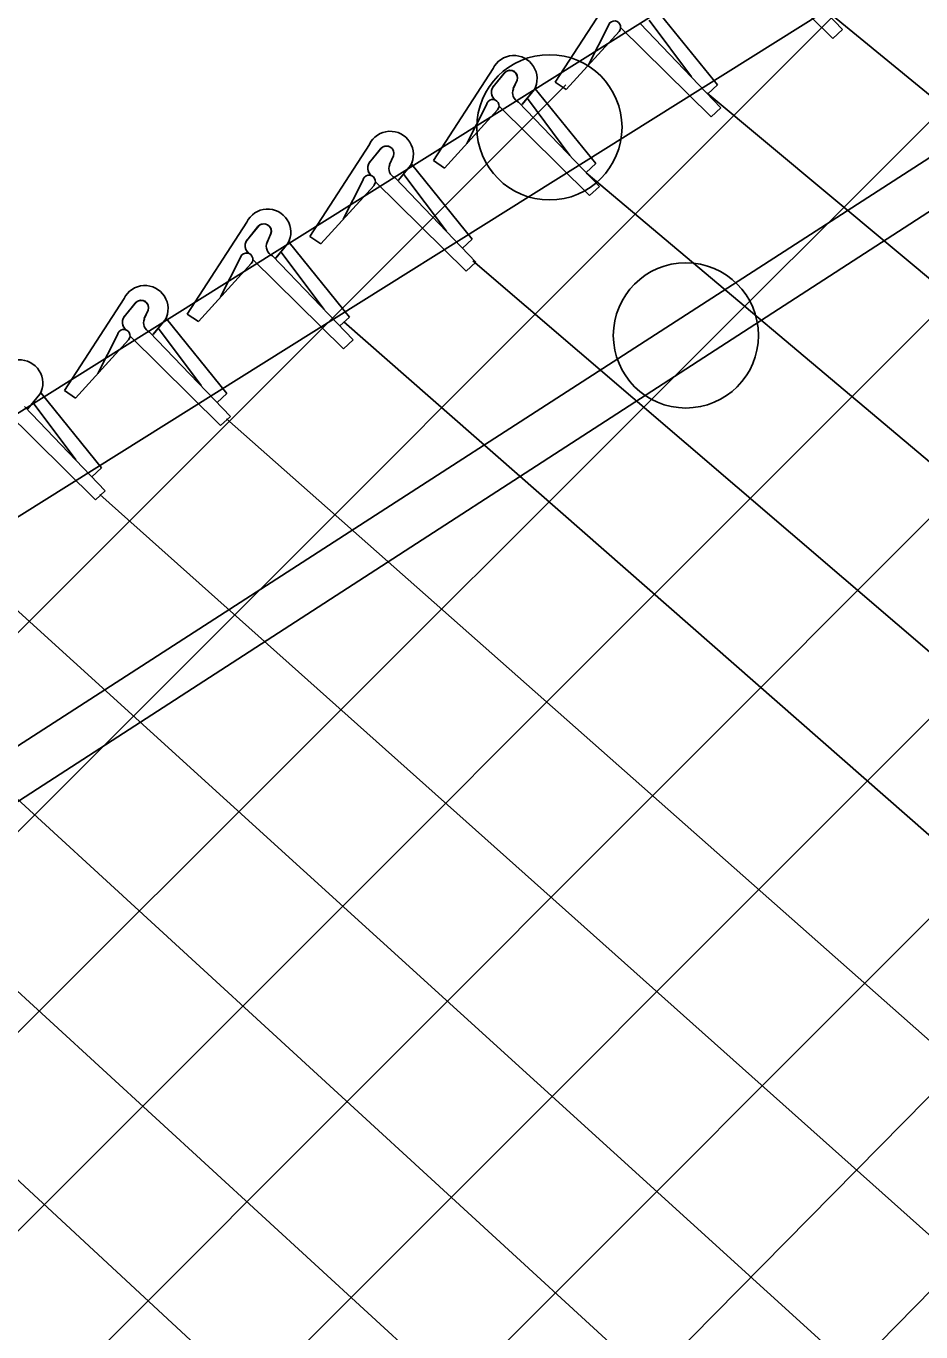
# Model space of a CAD drawing. Extents: x 0 to 2.85, y -0.1 to 1.83.
# Drawn here: x 2.4933 to 2.5294, y 0.9059 to 0.9586 of the extents above; entities that cross this region are included whole.
import ezdxf

# ---------------------------------------------------------------- set-up
doc = ezdxf.new("R2010")
doc.units = 0
doc.layers.add('sb_Chainlink Fence', color=7, linetype='Continuous')
doc.layers.add('sb_Existing Structural Steel', color=7, linetype='Continuous')

msp = doc.modelspace()

# ---------------------------------------------------------------- linework, layer by layer
at = {"layer": 'sb_Chainlink Fence'}
for p, q in [((2.464817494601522, 0.8415528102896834), (2.6689602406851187, 1.0490331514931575)), ((2.4648070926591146, 0.8496034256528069), (2.6600345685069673, 1.047546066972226)), ((2.4647966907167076, 0.8576540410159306), (2.64564499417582, 1.0385023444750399)), ((2.4647862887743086, 0.8657046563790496), (2.6249858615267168, 1.0259042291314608)), ((2.4647758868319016, 0.8737552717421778), (2.602080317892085, 1.0110597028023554)), ((2.4647654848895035, 0.8818058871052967), (2.580847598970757, 0.9978880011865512)), ((2.4647550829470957, 0.8898565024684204), (2.5593142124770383, 0.9842715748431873)), ((2.4647446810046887, 0.897907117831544), (2.537454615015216, 0.9706061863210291)), ((2.52218826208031, 0.9617103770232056), (2.5258500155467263, 0.9581021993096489)), ((2.522984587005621, 0.9618604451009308), (2.5262423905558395, 0.958464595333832)), ((2.5170407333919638, 0.960058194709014), (2.5146393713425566, 0.9563463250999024)), ((2.5255396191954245, 0.9592777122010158), (2.598711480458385, 0.8992164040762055)), ((2.5201481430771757, 0.9565547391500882), (2.518429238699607, 0.9588484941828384)), ((2.52119026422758, 0.9562325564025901), (2.518748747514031, 0.9592442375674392)), ((2.515088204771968, 0.9560458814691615), (2.517235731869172, 0.9584037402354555)), ((2.515088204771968, 0.9560458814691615), (2.517222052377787, 0.9583898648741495)), ((2.516777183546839, 0.9586001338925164), (2.515980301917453, 0.9570409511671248)), ((2.5172792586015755, 0.9585536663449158), (2.5209410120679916, 0.9549454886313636)), ((2.5180755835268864, 0.9587037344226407), (2.521333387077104, 0.9553078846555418)), ((2.5262423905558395, 0.958464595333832), (2.5258500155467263, 0.9581021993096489)), ((2.5121323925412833, 0.9568892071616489), (2.509731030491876, 0.9531773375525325)), ((2.5121863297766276, 0.9562209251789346), (2.512626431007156, 0.9567521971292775)), ((2.512585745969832, 0.9567085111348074), (2.5121863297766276, 0.9562209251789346)), ((2.4647342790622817, 0.9059577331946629), (2.515066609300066, 0.9562305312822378)), ((2.5131105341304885, 0.9564279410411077), (2.512950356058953, 0.9560721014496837)), ((2.5129508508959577, 0.9560846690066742), (2.513110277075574, 0.9564199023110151)), ((2.51382867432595, 0.9560998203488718), (2.5138590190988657, 0.9561729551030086)), ((2.5146393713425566, 0.9563463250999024), (2.515088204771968, 0.9560458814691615)), ((2.52119026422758, 0.9562325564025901), (2.5207978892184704, 0.955870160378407)), ((2.5133032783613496, 0.9554405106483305), (2.5137929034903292, 0.9560314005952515)), ((2.513309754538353, 0.9554495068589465), (2.5137953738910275, 0.956033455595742)), ((2.5152398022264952, 0.953385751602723), (2.513520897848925, 0.9556795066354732)), ((2.5137929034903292, 0.9560314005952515), (2.51382867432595, 0.9560998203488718)), ((2.5162819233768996, 0.953063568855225), (2.513840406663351, 0.9560752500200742)), ((2.520777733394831, 0.9558943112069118), (2.593069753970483, 0.8956190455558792)), ((2.5101798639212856, 0.9528768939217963), (2.5123273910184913, 0.9552347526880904)), ((2.5101798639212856, 0.9528768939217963), (2.512313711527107, 0.9552208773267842)), ((2.5118688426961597, 0.9554311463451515), (2.5110719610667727, 0.953871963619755)), ((2.5123709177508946, 0.9553846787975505), (2.5160326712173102, 0.9517765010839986)), ((2.513167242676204, 0.9555347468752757), (2.5164250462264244, 0.9521388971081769)), ((2.521333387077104, 0.9553078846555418), (2.5209410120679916, 0.9549454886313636)), ((2.507142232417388, 0.9538339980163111), (2.50474087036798, 0.9501221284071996)), ((2.5071961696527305, 0.9531657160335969), (2.50763627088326, 0.9536969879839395)), ((2.507595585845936, 0.953653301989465), (2.5071961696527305, 0.9531657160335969)), ((2.508120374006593, 0.9533727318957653), (2.5079601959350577, 0.9530168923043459)), ((2.5079606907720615, 0.9530294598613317), (2.508120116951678, 0.9533646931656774)), ((2.5083131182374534, 0.9523853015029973), (2.508802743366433, 0.9529761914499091)), ((2.508319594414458, 0.9523942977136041), (2.5088052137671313, 0.9529782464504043)), ((2.508802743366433, 0.9529761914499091), (2.508838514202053, 0.9530446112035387)), ((2.508838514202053, 0.9530446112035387), (2.5088688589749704, 0.9531177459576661)), ((2.5112917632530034, 0.9500083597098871), (2.508850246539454, 0.9530200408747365)), ((2.509731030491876, 0.9531773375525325), (2.5101798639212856, 0.9528768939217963)), ((2.5162819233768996, 0.953063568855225), (2.51588954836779, 0.952701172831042)), ((2.508177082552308, 0.952479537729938), (2.5114348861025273, 0.9490836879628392)), ((2.5102496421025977, 0.9503305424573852), (2.5085307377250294, 0.9526242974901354)), ((2.51589832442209, 0.9526868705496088), (2.5880554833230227, 0.8919388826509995)), ((2.5051897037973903, 0.9498216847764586), (2.507337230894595, 0.9521795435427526)), ((2.5051897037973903, 0.9498216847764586), (2.5073235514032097, 0.9521656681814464)), ((2.5068786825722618, 0.952375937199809), (2.5060818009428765, 0.9508167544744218)), ((2.5073807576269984, 0.9523294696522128), (2.511042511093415, 0.9487212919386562)), ((2.5164250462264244, 0.9521388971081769), (2.5160326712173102, 0.9517765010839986)), ((2.5021935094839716, 0.9506950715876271), (2.4997921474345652, 0.9469832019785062)), ((2.5022474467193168, 0.9500267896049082), (2.5026875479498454, 0.9505580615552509)), ((2.5026468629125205, 0.950514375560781), (2.5022474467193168, 0.9500267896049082)), ((2.5031716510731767, 0.9502338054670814), (2.5030114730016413, 0.9498779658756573)), ((2.503011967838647, 0.9498905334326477), (2.5031713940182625, 0.9502257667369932)), ((2.503364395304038, 0.9492463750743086), (2.503854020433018, 0.9498372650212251)), ((2.503370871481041, 0.9492553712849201), (2.5038564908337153, 0.9498393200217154)), ((2.503854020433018, 0.9498372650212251), (2.5038897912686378, 0.94990568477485)), ((2.5038897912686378, 0.94990568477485), (2.503920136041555, 0.9499788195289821)), ((2.5063430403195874, 0.9468694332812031), (2.503901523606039, 0.9498811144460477)), ((2.50474087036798, 0.9501221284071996), (2.5051897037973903, 0.9498216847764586)), ((2.5112917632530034, 0.9500083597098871), (2.5108993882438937, 0.9496459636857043)), ((2.5032283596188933, 0.9493406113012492), (2.5064861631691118, 0.9459447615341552)), ((2.5053009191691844, 0.9471916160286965), (2.5035820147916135, 0.9494853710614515)), ((2.500240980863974, 0.9466827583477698), (2.5023885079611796, 0.9490406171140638)), ((2.500240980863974, 0.9466827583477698), (2.5023748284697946, 0.9490267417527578)), ((2.501929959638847, 0.9492370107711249), (2.501133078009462, 0.9476778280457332)), ((2.5024320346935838, 0.9491905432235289), (2.5060937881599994, 0.9455823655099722)), ((2.5114348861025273, 0.9490836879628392), (2.511042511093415, 0.9487212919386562)), ((2.5113115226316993, 0.9491341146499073), (2.5819762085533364, 0.8886471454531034)), ((2.497239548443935, 0.9476106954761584), (2.494838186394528, 0.943898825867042)), ((2.4972934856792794, 0.9469424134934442), (2.497733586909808, 0.9474736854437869)), ((2.497692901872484, 0.947429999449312), (2.4972934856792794, 0.9469424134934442)), ((2.4982176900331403, 0.9471494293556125), (2.498057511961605, 0.946793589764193)), ((2.4980580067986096, 0.946806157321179), (2.498217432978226, 0.9471413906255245)), ((2.498410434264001, 0.9461619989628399), (2.498900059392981, 0.9467528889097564)), ((2.498416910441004, 0.9461709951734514), (2.4989025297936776, 0.9467549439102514)), ((2.498900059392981, 0.9467528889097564), (2.4989358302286, 0.9468213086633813)), ((2.4989358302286, 0.9468213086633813), (2.4989661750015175, 0.9468944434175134)), ((2.5013890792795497, 0.9437850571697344), (2.498947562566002, 0.9467967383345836)), ((2.4997921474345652, 0.9469832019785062), (2.500240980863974, 0.9466827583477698)), ((2.5063430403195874, 0.9468694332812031), (2.505950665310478, 0.9465070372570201)), ((2.5061122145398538, 0.9466805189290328), (2.576455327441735, 0.885005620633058)), ((2.49697599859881, 0.946152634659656), (2.4961791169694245, 0.9445934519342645)), ((2.4974780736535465, 0.9461061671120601), (2.501139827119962, 0.9424979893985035)), ((2.498274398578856, 0.9462562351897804), (2.5015322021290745, 0.9428603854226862)), ((2.500346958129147, 0.9441072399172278), (2.4986280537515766, 0.9464009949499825)), ((2.4952870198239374, 0.9435983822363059), (2.497434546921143, 0.9459562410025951)), ((2.4952870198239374, 0.9435983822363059), (2.4974208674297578, 0.9459423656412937)), ((2.5064861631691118, 0.9459447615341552), (2.5060937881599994, 0.9455823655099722)), ((2.4933552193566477, 0.9431625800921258), (2.493844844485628, 0.9437534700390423)), ((2.493361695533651, 0.9431715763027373), (2.493847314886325, 0.9437555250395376)), ((2.493844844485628, 0.9437534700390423), (2.4938806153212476, 0.9438218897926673)), ((2.4938806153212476, 0.9438218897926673), (2.4939109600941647, 0.9438950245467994)), ((2.4963338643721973, 0.9407856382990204), (2.4938923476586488, 0.9437973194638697)), ((2.494838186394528, 0.943898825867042), (2.4952870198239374, 0.9435983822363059)), ((2.5013890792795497, 0.9437850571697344), (2.5009967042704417, 0.9434226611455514)), ((2.492422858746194, 0.9431067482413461), (2.4960846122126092, 0.9394985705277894)), ((2.493219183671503, 0.9432568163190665), (2.496476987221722, 0.9398609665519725)), ((2.4952917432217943, 0.9411078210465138), (2.493572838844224, 0.9434015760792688)), ((2.5015322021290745, 0.9428603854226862), (2.501139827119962, 0.9424979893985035)), ((2.5013780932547, 0.9427645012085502), (2.570725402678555, 0.8814462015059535)), ((2.4963338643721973, 0.9407856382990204), (2.4959414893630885, 0.9404232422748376)), ((2.496476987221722, 0.9398609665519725), (2.4960846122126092, 0.9394985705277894)), ((2.4962569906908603, 0.9397125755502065), (2.5654130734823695, 0.8780108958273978)), ((2.4913399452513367, 0.9364705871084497), (2.5597406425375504, 0.8743714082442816)), ((2.4864193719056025, 0.9333963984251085), (2.554425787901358, 0.8710376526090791)), ((2.48111064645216, 0.930506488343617), (2.5499264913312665, 0.8674223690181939)), ((2.476083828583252, 0.9276495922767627), (2.5448211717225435, 0.8640632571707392))]:
    msp.add_line(p, q, dxfattribs=at)
for centre, radius, start, end in [((2.5170295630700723, 0.9585584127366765), 0.00025580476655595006, 319.56516219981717, 170.6132592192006), ((2.5129747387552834, 0.9564824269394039), 0.0009354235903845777, 331.31683079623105, 154.22348362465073), ((2.5128203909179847, 0.9565163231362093), 0.00030330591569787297, 343.05845601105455, 140.68050902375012), ((2.512821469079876, 0.956517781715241), 0.000304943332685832, 341.2780577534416, 129.76109879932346), ((2.512448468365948, 0.9559401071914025), 0.0003843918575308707, 140.7453603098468, 233.54895292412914), ((2.5124589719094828, 0.9559406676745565), 0.0003909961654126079, 134.21088561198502, 232.77805807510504), ((2.512121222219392, 0.9553894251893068), 0.00025580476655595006, 319.56516219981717, 170.6132592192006), ((2.513339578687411, 0.9559164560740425), 0.00041880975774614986, 157.02698513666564, 245.70153370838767), ((2.5079845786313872, 0.9534272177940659), 0.0009354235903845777, 331.31683079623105, 154.22348362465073), ((2.5078302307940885, 0.9534611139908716), 0.00030330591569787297, 343.05845601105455, 140.68050902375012), ((2.50783130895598, 0.9534625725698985), 0.000304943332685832, 341.2780577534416, 129.76109879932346), ((2.5074583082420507, 0.9528848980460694), 0.0003843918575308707, 140.7453603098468, 233.54895292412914), ((2.5074688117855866, 0.9528854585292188), 0.0003909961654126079, 134.21088561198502, 232.77805807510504), ((2.508349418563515, 0.9528612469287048), 0.00041880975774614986, 157.02698513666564, 245.70153370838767), ((2.5071310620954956, 0.9523342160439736), 0.0002558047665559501, 319.56516219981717, 170.6132592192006), ((2.5030358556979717, 0.9502882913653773), 0.0009354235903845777, 331.31683079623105, 154.22348362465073), ((2.5028815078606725, 0.9503221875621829), 0.00030330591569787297, 343.05845601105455, 140.68050902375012), ((2.5028825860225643, 0.9503236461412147), 0.000304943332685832, 341.2780577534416, 129.76109879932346), ((2.5025095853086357, 0.949745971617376), 0.0003843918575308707, 140.7453603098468, 233.54895292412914), ((2.5025200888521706, 0.9497465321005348), 0.0003909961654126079, 134.21088561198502, 232.77805807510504), ((2.5034006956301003, 0.9497223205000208), 0.00041880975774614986, 157.02698513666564, 245.70153370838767), ((2.502182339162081, 0.949195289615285), 0.0002558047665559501, 319.56516219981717, 170.6132592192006), ((2.4980818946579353, 0.9472039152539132), 0.0009354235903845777, 331.31683079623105, 154.22348362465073), ((2.4979275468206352, 0.9472378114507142), 0.00030330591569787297, 343.05845601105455, 140.68050902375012), ((2.497928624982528, 0.9472392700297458), 0.000304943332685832, 341.2780577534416, 129.76109879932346), ((2.497555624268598, 0.9466615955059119), 0.0003843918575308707, 140.7453603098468, 233.54895292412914), ((2.4975661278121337, 0.9466621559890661), 0.0003909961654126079, 134.21088561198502, 232.77805807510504), ((2.498446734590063, 0.9466379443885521), 0.00041880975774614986, 157.02698513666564, 245.70153370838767), ((2.4972283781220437, 0.9461109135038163), 0.0002558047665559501, 319.56516219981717, 170.6132592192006), ((2.493026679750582, 0.9442044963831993), 0.0009354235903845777, 331.31683079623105, 154.22348362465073)]:
    msp.add_arc(centre, radius, start, end, dxfattribs=at)
at = {"layer": 'sb_Existing Structural Steel'}
for p, q in [((2.6689906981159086, 1.053235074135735), (2.4646754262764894, 0.9252836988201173)), ((2.6689602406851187, 1.0490331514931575), (2.465953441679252, 0.9219020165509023)), ((2.470659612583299, 0.9151961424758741), (2.5988328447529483, 0.9978389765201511)), ((2.471672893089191, 0.9135585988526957), (2.5994699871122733, 0.9962454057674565))]:
    msp.add_line(p, q, dxfattribs=at)
for centre in [(2.5144099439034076, 0.954522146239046), (2.51991726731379, 0.9461278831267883)]:
    msp.add_circle(centre, 0.002929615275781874, dxfattribs=at)

doc.saveas('drawing.dxf')
